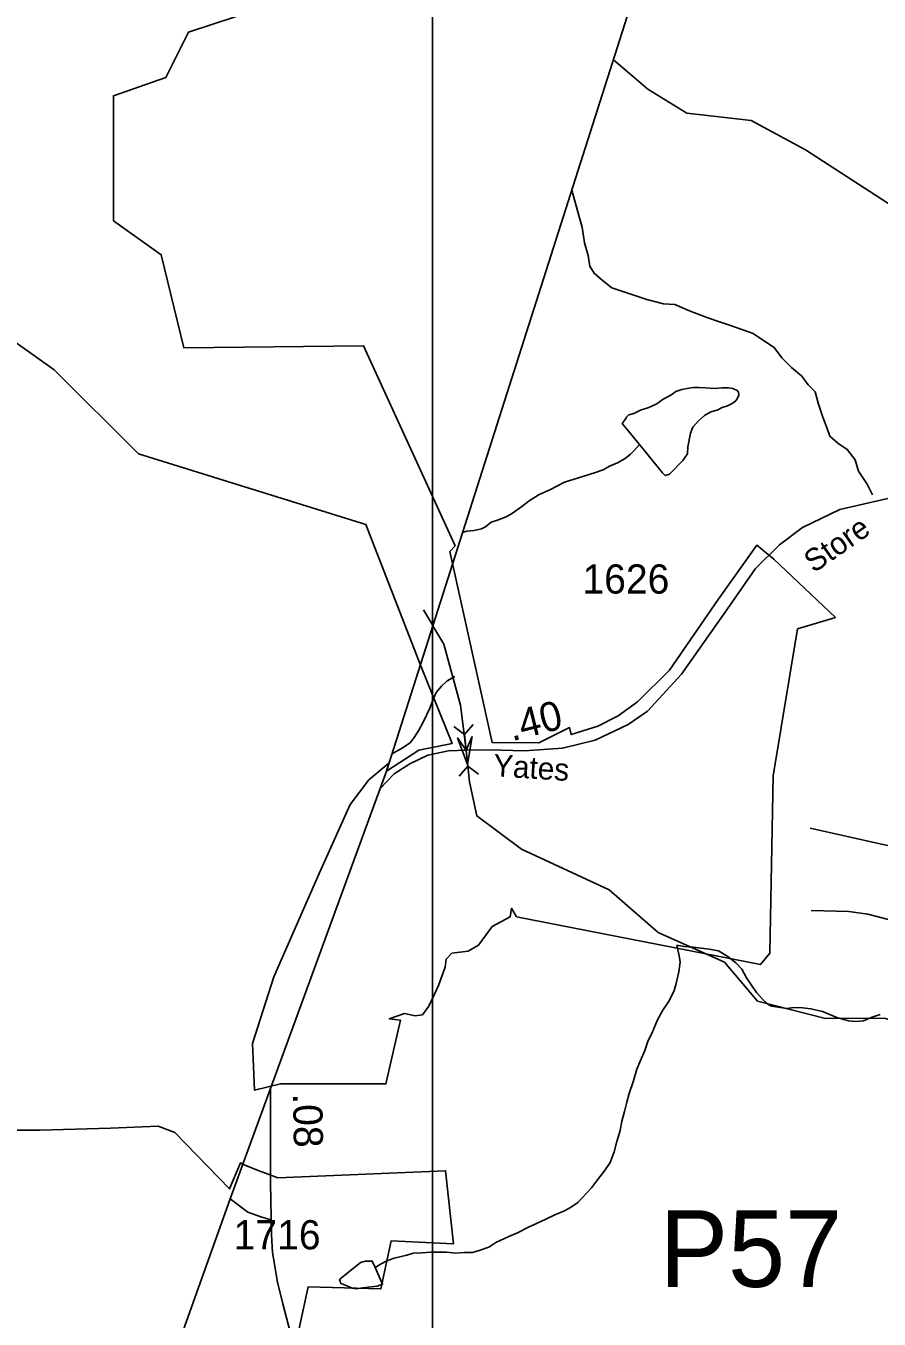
# Model space of a CAD drawing. Extents: x 2001466 to 2224147, y 644118 to 847247.
# Drawn here: x 2022653 to 2026303, y 751088 to 756621 of the extents above; entities that cross this region are included whole.
import ezdxf

# ---------------------------------------------------------------- set-up
doc = ezdxf.new("R2010")
doc.units = 0
for name, color, linetype in [('Exist Boundary Political City Limit New', 7, 'Continuous'), ('Exist Boundary Political CountyLine', 7, 'Continuous'), ('Exist Hydrographic Creek Single Shore', 7, 'Continuous'), ('Exist Hydrographic Misc Water Feature', 7, 'Continuous'), ('Exist Road Non-System Type 51', 7, 'Continuous'), ('Exist Road Secondary Mileage Hundredths English Label', 7, 'Continuous'), ('Exist Road Secondary Structure Pipe CELL', 7, 'Continuous'), ('Exist Road Secondary Structure Pipe Number Label', 7, 'Continuous'), ('Exist Road Secondary Structure Standard Bridge Attributed CELL', 7, 'Continuous'), ('Exist Road Secondary Type 51 Attributed', 7, 'Continuous'), ('Exist Road Secondary Type 51 Label', 7, 'Continuous'), ('Exist Road Secondary Type 51 Number Label', 7, 'Continuous'), ('Map Preparation Boundary City Limit Buffer Line', 7, 'Continuous'), ('Map Preparation Inset Cut Line', 7, 'Continuous')]:
    doc.layers.add(name, color=color, linetype=linetype)

msp = doc.modelspace()

# ---------------------------------------------------------------- linework, layer by layer
at = {"layer": 'Exist Boundary Political City Limit New'}
for points in [[(2024751.8, 752809.1), (2025795.9, 752604.9), (2025835.8, 752653.8), (2025849.9, 753412.9), (2025954.8, 754041.1), (2026116.4, 754090.2), (2025852.5, 754340.1), (2025780.4, 754399.8), (2025614.5, 754166.8), (2025407.2, 753864.8), (2025270.2, 753728.9), (2025186.8, 753669.5), (2025099.9, 753625.4), (2024985.6, 753589), (2024979.1, 753618.8), (2024847.1, 753553.7), (2024647.9, 753555.2), (2024467.2, 754371.9), (2024489.5, 754396.1), (2024098.2, 755252.6), (2023329.6, 755242.8), (2023232.4, 755641.5), (2023028, 755787.4), (2023028, 756322.2), (2023251.8, 756400), (2023349.1, 756594.5), (2024234.5, 756886.2)], [(2022307.9, 755480.1), (2022775, 755149.5), (2023135, 754789.7), (2024107.9, 754488.2), (2024341.4, 753886.3), (2024477, 753550.1), (2024334.8, 753522.4), (2024196.6, 753432.1), (2024206.4, 753466.2), (2024120, 753395), (2024040.1, 753289.8), (2023907.9, 752994.9), (2023714.6, 752552.6), (2023623, 752267.9), (2023631.9, 752067.1), (2023742, 752094.5), (2024193.6, 752094.8), (2024255.5, 752367.8), (2024207.8, 752373), (2024272.8, 752396.1), (2024318.2, 752385.8), (2024350.1, 752389.8), (2024376.6, 752427.5), (2024401.9, 752478.2), (2024417.9, 752516.1), (2024446.9, 752593.5), (2024451.4, 752628.5), (2024476.1, 752653.5), (2024545.9, 752662.9), (2024589.1, 752688.1), (2024648.1, 752767.8), (2024724.8, 752808.9), (2024731.2, 752845.8), (2024751.8, 752809.1)], [(2023777.2, 750837.8), (2023861.5, 751226.6), (2024172.4, 751217.1), (2024215.5, 751422.6), (2024483.4, 751410.4), (2024448.6, 751723.1), (2023731.1, 751692.1), (2023678, 751713), (2023659.2, 751720.4), (2023590.2, 751747.3), (2023571.2, 751756.5), (2023525.1, 751645.2), (2023291.1, 751886.6), (2023219.5, 751913.4), (2023015.9, 751905.3), (2022714.4, 751897.1), (2022535.1, 751897.1)]]:
    msp.add_lwpolyline(points, dxfattribs=at)
at = {"layer": 'Exist Boundary Political CountyLine'}
msp.add_lwpolyline([(2022821.6, 749625), (2023527, 751602.5), (2024196.5, 753431.9), (2026842.4, 761733.5), (2027743, 770860.1)], dxfattribs=at)
at = {"layer": 'Exist Hydrographic Creek Single Shore'}
msp.add_line((2024392.3, 754057.9), (2024353.8, 754122.5), dxfattribs=at)
for points in [[(2026984.6, 755721.6), (2026806.4, 755692.6), (2026648.3, 755699.2), (2026539.2, 755734.1), (2025989.2, 756089.9), (2025756.3, 756216), (2025481.3, 756247.9), (2025314.2, 756349.8), (2025166.7, 756476)], [(2026775.2, 752143.1), (2026475.2, 752333), (2026325.3, 752375.4), (2026074.3, 752373.9), (2025783.4, 752448.8), (2025641.3, 752615.7), (2025358.3, 752742.9), (2025149.3, 752924.4), (2024774.3, 753099.4), (2024582.4, 753241.1), (2024550.8, 753387.3), (2024537.3, 753521.6), (2024512.7, 753714.8), (2024441.3, 753975.6), (2024394.7, 754053.9)]]:
    msp.add_lwpolyline(points, dxfattribs=at)
at = {"layer": 'Exist Hydrographic Misc Water Feature'}
for points in [[(2025277.9, 754829.7), (2025376.1, 754708.8), (2025388.2, 754697.1), (2025406.1, 754703.2), (2025463.7, 754761.1), (2025483.6, 754789.4), (2025485.4, 754819.7), (2025496.7, 754877.8), (2025506.7, 754903.8), (2025528.7, 754929.6), (2025556.4, 754954.4), (2025584.2, 754970.3), (2025610.1, 754976.3), (2025632.2, 754988.2), (2025654.2, 754995.1), (2025672.2, 755004.5), (2025688, 755013.3), (2025695.8, 755025.5), (2025704, 755040.9), (2025701.7, 755053.2), (2025695.8, 755060.7), (2025677.5, 755069.2), (2025657.7, 755072.9), (2025631.6, 755072.7), (2025597.6, 755070.1), (2025559.6, 755072.5), (2025531.5, 755073.8), (2025509.6, 755073.5), (2025489.7, 755071.5), (2025459.6, 755065.5), (2025433.7, 755057), (2025411.8, 755041), (2025379.8, 755024.5), (2025351.9, 755004.5), (2025318.1, 754988), (2025282.2, 754976.4), (2025254.5, 754962.2), (2025232.4, 754956.2), (2025222.3, 754947.3), (2025216.6, 754937.6), (2025208.6, 754925.5), (2025204.7, 754919.8), (2025277.9, 754829.7)], [(2024521.8, 754452.9), (2024539.7, 754458.5), (2024571.7, 754462.7), (2024601.8, 754469.5), (2024619.7, 754477.3), (2024643.3, 754497.3), (2024671.4, 754505.8), (2024707.4, 754519.8), (2024735.1, 754536.5), (2024775.1, 754564.3), (2024807.1, 754588.3), (2024848.7, 754615.4), (2024892.4, 754635), (2024930.3, 754653.9), (2024958.2, 754668.1), (2025058.3, 754700.5), (2025098.1, 754712.8), (2025126, 754722.9), (2025149.9, 754737.2), (2025183.8, 754751.2), (2025217.6, 754769.4), (2025239.6, 754787.9), (2025255.3, 754803.9), (2025277.9, 754829.7)], [(2024487.8, 753837.7), (2024455.2, 753819.5), (2024431, 753795.4), (2024409.1, 753769.6), (2024397, 753743.6), (2024381, 753702.1), (2024367.1, 753672.1), (2024353.1, 753642), (2024334.9, 753607.9), (2024315, 753576.3), (2024296.9, 753553.7), (2024260.8, 753529.9), (2024225, 753510), (2024220.7, 753508.1)], [(2024147.9, 751308.4), (2024172.9, 751325.1), (2024196.9, 751336.9), (2024228.6, 751349.3), (2024282.6, 751362.3), (2024310.9, 751369.8), (2024348.8, 751372.3), (2024384.7, 751374.9), (2024420.8, 751375), (2024452.8, 751375.1), (2024492.8, 751371.1), (2024528.6, 751373.6), (2024564.7, 751373.7), (2024592.6, 751382.1), (2024634.4, 751396), (2024664.4, 751416.7), (2024719.9, 751441), (2024756.2, 751457.5), (2024805.9, 751483.5), (2024837.6, 751497.7), (2024877.6, 751515.7), (2024915.6, 751534.7), (2024957.6, 751551.1), (2024983.4, 751565.3), (2025015.2, 751586.7), (2025072.8, 751649.6), (2025098.5, 751683.5), (2025128.6, 751723), (2025152.6, 751758.7), (2025169.8, 751804.2), (2025181.5, 751848.3), (2025195.1, 751894.8), (2025202.8, 751934.8), (2025214.7, 751976.4), (2025224.2, 752016.4), (2025234, 752053.1), (2025251.9, 752102.8), (2025267.4, 752157.4), (2025283.2, 752194.9), (2025300.9, 752237.1), (2025314.6, 752275.5), (2025334.5, 752317.7), (2025355.8, 752368.1), (2025377.6, 752410.3), (2025405.2, 752449.9), (2025427.2, 752494.6), (2025435, 752524), (2025446.4, 752574.6), (2025452.4, 752614.7), (2025448.3, 752642.6), (2025441.9, 752668.2), (2025438, 752686.3)], [(2025438, 752686.3), (2025445.8, 752686.2), (2025469.8, 752682.4), (2025508, 752679.2), (2025542, 752675.2), (2025576, 752671.2), (2025616, 752663.8), (2025656.2, 752640.1), (2025690.3, 752612.2), (2025716.5, 752584.7), (2025736.6, 752548.1), (2025756.9, 752516.6), (2025779, 752485), (2025803.4, 752459), (2025825.6, 752437.2), (2025843.6, 752427), (2025871.7, 752423.2), (2025907.8, 752417.5), (2025939.6, 752421.8), (2025977.7, 752420.2), (2026011.6, 752416.2), (2026061.8, 752404.5), (2026121.9, 752378.7), (2026171.9, 752363.7), (2026204.1, 752361.5), (2026235.9, 752364.1), (2026259.9, 752374.2), (2026277.9, 752382.1), (2026307.9, 752392.1)], [(2024147.9, 751308.4), (2024179.4, 751237.2), (2024155.6, 751228.6), (2024117.7, 751224.5), (2024093.7, 751222.6), (2024067.7, 751218.1), (2024049.6, 751220.1), (2024033.4, 751227.8), (2024011.5, 751235.7), (2023999.4, 751241.7), (2023997.3, 751249.9), (2023995.5, 751258.2), (2024011.5, 751271.8), (2024025.2, 751282.2), (2024069.1, 751318.2), (2024084.9, 751330.2), (2024106.8, 751336.3), (2024134.9, 751336.6), (2024147.9, 751308.4)]]:
    msp.add_lwpolyline(points, dxfattribs=at)
at = {"layer": 'Exist Road Non-System Type 51'}
for points in [[(2024988.9, 755918.2), (2025019.4, 755810.2), (2025033.1, 755760.1), (2025043, 755692.1), (2025058.9, 755638.2), (2025065.9, 755592.4), (2025084.6, 755562.6), (2025118.1, 755532.7), (2025160.4, 755499.9), (2025310, 755450.7), (2025380.9, 755432), (2025429.3, 755428.3), (2025492.7, 755402.2), (2025570.9, 755372.4), (2025611.9, 755357.5), (2025667.8, 755338.8), (2025764.7, 755305.2), (2025813.2, 755271.7), (2025854.2, 755245.6), (2025887.7, 755200.8), (2025928.7, 755159.8), (2025973.4, 755122.5), (2025999.5, 755085.2), (2026029.3, 755055.4), (2026044.2, 755003.2), (2026062.9, 754947.2), (2026081.5, 754898.7), (2026092.7, 754865.2), (2026126.2, 754835.3), (2026167.2, 754809.2), (2026200.8, 754764.5), (2026215.7, 754716), (2026252.9, 754660.1), (2026275.3, 754615.3)], [(2026869.1, 752984.1), (2026796, 752979), (2026736, 752982.4), (2026667.4, 753006.5), (2026581.7, 753042.5), (2026502.8, 753073.4), (2026420.5, 753097.4), (2026314.2, 753119.7), (2026009, 753188.3)], [(2026819.3, 752752.5), (2026764.8, 752706.2), (2026708.2, 752689), (2026620.8, 752701), (2026541.9, 752733.6), (2026415, 752780), (2026255.6, 752821.1), (2026173.3, 752831.4), (2026012.4, 752836.6)], [(2025886.6, 746717.3), (2025739.9, 746921), (2025649.8, 747046.6), (2025585.5, 747214.1), (2025572.6, 747336.5), (2025572.6, 747684.3), (2025560.5, 747842.1), (2025513.9, 748041.8), (2025373.9, 748434.7), (2025299.8, 748589.2), (2025213, 748721.3), (2025061.7, 748888.7), (2024681.1, 749276.8), (2024333.6, 749627.9), (2024217.7, 749753.5), (2024089, 749937), (2024011.7, 750152.8), (2023908, 750558.6), (2023752.4, 751153.2), (2023729.4, 751247), (2023708.3, 751373.4), (2023704.4, 751449.1), (2023700.4, 751669.7)], [(2023703.3, 751512.7), (2023662.8, 751523.7), (2023603.1, 751546.1), (2023527.2, 751603.1)]]:
    msp.add_lwpolyline(points, dxfattribs=at)
at = {"layer": 'Exist Road Secondary Structure Pipe CELL'}
for p, q in [((2024484.7, 753623.9), (2024530.1, 753589.2)), ((2024567.2, 753632.7), (2024530.1, 753589.2)), ((2024544.6, 753453.9), (2024530.1, 753589.2)), ((2024507.5, 753410.5), (2024544.6, 753453.9)), ((2024590, 753419.3), (2024544.6, 753453.9))]:
    msp.add_line(p, q, dxfattribs=at)
at = {"layer": 'Exist Road Secondary Structure Standard Bridge Attributed CELL'}
msp.add_lwpolyline([(2024563.2, 753581.2), (2024543.3, 753460.9), (2024500.3, 753575), (2024537.3, 753521.6)], close=True, dxfattribs=at)
at = {"layer": 'Exist Road Secondary Type 51 Attributed'}
for points in [[(2026359, 754603.6), (2026135.4, 754552), (2025975.7, 754474.7), (2025877.5, 754400.7), (2025774.5, 754299.2), (2025655.5, 754126.9), (2025458.7, 753846.7), (2025312.3, 753688.9), (2025230.3, 753632.6), (2025088.6, 753565.7), (2024948.7, 753530.3), (2024786.5, 753519.8), (2024637.3, 753523.1), (2024537.3, 753521.6)], [(2024537.3, 753521.6), (2024462, 753520.1), (2024373.3, 753500.7), (2024295.8, 753463.5), (2024229, 753420.8), (2024169.4, 753357.9)], [(2023700.4, 751669.7), (2023699.6, 751718), (2023699.6, 752074.2)]]:
    msp.add_lwpolyline(points, dxfattribs=at)
at = {"layer": 'Map Preparation Boundary City Limit Buffer Line'}
for points in [[(2024751.8, 752809.1), (2025795.9, 752604.9), (2025835.8, 752653.8), (2025849.9, 753412.9), (2025954.8, 754041.1), (2026116.4, 754090.2), (2025852.5, 754340.1), (2025780.4, 754399.8), (2025614.5, 754166.8), (2025407.2, 753864.8), (2025270.2, 753728.9), (2025186.8, 753669.5), (2025099.9, 753625.4), (2024985.6, 753589), (2024979.1, 753618.8), (2024847.1, 753553.7), (2024647.9, 753555.2), (2024467.2, 754371.9), (2024489.5, 754396.1), (2024098.2, 755252.6), (2023329.6, 755242.8), (2023232.4, 755641.5), (2023028, 755787.4), (2023028, 756322.2), (2023251.8, 756400), (2023349.1, 756594.5), (2024234.5, 756886.2)], [(2022307.9, 755480.1), (2022775, 755149.5), (2023135, 754789.7), (2024107.9, 754488.2), (2024341.4, 753886.3), (2024477, 753550.1), (2024334.8, 753522.4), (2024196.6, 753432.1), (2024206.4, 753466.2), (2024120, 753395), (2024040.1, 753289.8), (2023907.9, 752994.9), (2023714.6, 752552.6), (2023623, 752267.9), (2023631.9, 752067.1), (2023742, 752094.5), (2024193.6, 752094.8), (2024255.5, 752367.8), (2024207.8, 752373), (2024272.8, 752396.1), (2024318.2, 752385.8), (2024350.1, 752389.8), (2024376.6, 752427.5), (2024401.9, 752478.2), (2024417.9, 752516.1), (2024446.9, 752593.5), (2024451.4, 752628.5), (2024476.1, 752653.5), (2024545.9, 752662.9), (2024589.1, 752688.1), (2024648.1, 752767.8), (2024724.8, 752808.9), (2024731.2, 752845.8), (2024751.8, 752809.1)], [(2023777.2, 750837.8), (2023861.5, 751226.6), (2024172.4, 751217.1), (2024215.5, 751422.6), (2024483.4, 751410.4), (2024448.6, 751723.1), (2023731.1, 751692.1), (2023678, 751713), (2023659.2, 751720.4), (2023590.2, 751747.3), (2023571.2, 751756.5), (2023525.1, 751645.2), (2023291.1, 751886.6), (2023219.5, 751913.4), (2023015.9, 751905.3), (2022714.4, 751897.1), (2022535.1, 751897.1)]]:
    msp.add_lwpolyline(points, dxfattribs=at)
at = {"layer": 'Map Preparation Inset Cut Line'}
for p, q in [((2024392.3, 754057.9), (2024392.3, 754245.4)), ((2024392.3, 753984.6), (2024392.3, 754057.9)), ((2024392.3, 753544), (2024392.3, 753984.6)), ((2024392.3, 753498), (2024392.3, 753544))]:
    msp.add_line(p, q, dxfattribs=at)
msp.add_lwpolyline([(2024392.3, 745607.9), (2024392.3, 789325), (2056414.4, 789325)], dxfattribs=at)

# ---------------------------------------------------------------- texts
at = {"layer": 'Exist Road Secondary Mileage Hundredths English Label'}
for s, rotation, p in [('.40', 14.2007, (2024732.7, 753560)), ('.08', 271.0285, (2023795.9, 752053.2))]:
    msp.add_text(s, height=125, rotation=rotation, dxfattribs=at).set_placement(p)
at = {"layer": 'Exist Road Secondary Structure Pipe Number Label'}
msp.add_text('P57', height=328.08, dxfattribs=at).set_placement((2025364.7, 751226))
at = {"layer": 'Exist Road Secondary Type 51 Label'}
for s, rotation, p in [('Store', 34.8799, (2026024.3, 754277.9)), ('Yates', 356.306, (2024650.4, 753411.1))]:
    msp.add_text(s, height=95, rotation=rotation, dxfattribs=at).set_placement(p)
at = {"layer": 'Exist Road Secondary Type 51 Number Label'}
for s, p in [('1626', (2025034.3, 754192.1)), ('1716', (2023542.2, 751386.7))]:
    msp.add_text(s, height=125, dxfattribs=at).set_placement(p)

doc.saveas('drawing.dxf')
